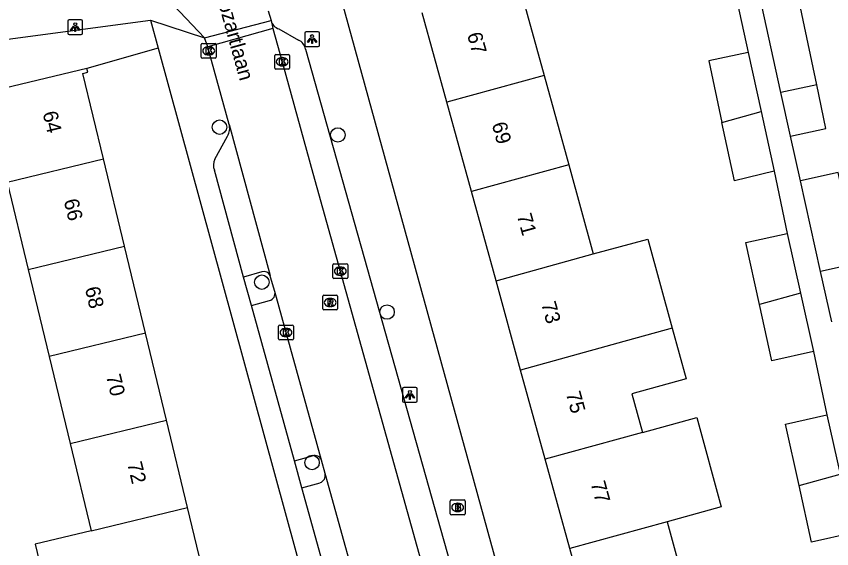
# Model space of a CAD drawing. Extents: x 159053 to 160041, y 380450 to 381422.
# Drawn here: x 159687.7 to 159742.8, y 380897.4 to 380933.4 of the extents above; entities that cross this region are included whole.
import ezdxf

# ---------------------------------------------------------------- set-up
doc = ezdxf.new("R2010")
doc.units = 0
for name, color, linetype in [('IMGEO_Boom', 7, 'Continuous'), ('IMGEO_Brandkraan', 7, 'Continuous'), ('IMGEO_Groenvoorziening', 7, 'Continuous'), ('IMGEO_Kolk', 7, 'Continuous'), ('IMGEO_Lichtpunt', 7, 'Continuous'), ('IMGEO_Openbare_ruimte_label', 7, 'Continuous'), ('IMGEO_Pand', 7, 'Continuous'), ('IMGEO_Pand_nummerreeks', 7, 'Continuous'), ('IMGEO_Parkeervlak_open', 7, 'Continuous'), ('IMGEO_Rijbaan_lokaal_open', 7, 'Continuous'), ('IMGEO_Rioolput', 7, 'Continuous'), ('IMGEO_Voetpad_op_trap', 7, 'Continuous'), ('IMGEO_Voetpad_open', 7, 'Continuous')]:
    doc.layers.add(name, color=color, linetype=linetype)

msp = doc.modelspace()

# ---------------------------------------------------------------- linework, layer by layer
at = {"layer": 'IMGEO_Boom'}
for centre in [(159701.439, 380925.875), (159709.431, 380925.349), (159704.298, 380915.409), (159712.752, 380913.393), (159707.687, 380903.228)]:
    msp.add_circle(centre, 0.489, dxfattribs=at)
at = {"layer": 'IMGEO_Brandkraan'}
for p, q in [((159717.025, 380899.774), (159717.025, 380900.626)), ((159717.1, 380900.7), (159717.952, 380900.7)), ((159718.026, 380900.626), (159718.026, 380899.774)), ((159717.513, 380900.48), (159717.538, 380900.48)), ((159717.952, 380899.7), (159717.1, 380899.7)), ((159717.536, 380899.92), (159717.511, 380899.92))]:
    msp.add_line(p, q, dxfattribs=at)
for points in [[(159717.025, 380899.774), (159717.025, 380900.626)], [(159717.1, 380900.7), (159717.952, 380900.7)], [(159718.026, 380900.626), (159718.026, 380899.774)], [(159717.373, 380900.4), (159717.373, 380900), (159717.586, 380900)], [(159717.604, 380900.4), (159717.373, 380900.4)], [(159717.552, 380900.319), (159717.498, 380900.319), (159717.498, 380900.243)], [(159717.498, 380900.243), (159717.551, 380900.243)], [(159717.56, 380900.167), (159717.498, 380900.167), (159717.498, 380900.086)], [(159717.498, 380900.086), (159717.56, 380900.086)], [(159717.952, 380899.7), (159717.1, 380899.7)]]:
    msp.add_lwpolyline(points, dxfattribs=at)
for centre, radius, start, end in [((159717.102, 380900.624), 0.0765, 91.552, 178.448), ((159717.102, 380900.624), 0.0765, 91.552, 178.448), ((159717.95, 380900.624), 0.0765, 1.552, 88.448), ((159717.95, 380900.624), 0.0765, 1.552, 88.448), ((159717.553, 380900.281), 0.0379, 267.8285, 90.9355), ((159717.561, 380900.126), 0.0404, 269.8759, 90.5077), ((159717.592, 380900.251), 0.251, 268.6676, 293.5347), ((159717.608, 380900.255), 0.145, 59.4692, 91.5367), ((159717.633, 380900.302), 0.0922, 285.5137, 58.1501), ((159717.638, 380900.11), 0.105, 301.3115, 78.989), ((159717.102, 380899.776), 0.0765, 181.552, 268.448), ((159717.102, 380899.776), 0.0765, 181.552, 268.448), ((159717.95, 380899.776), 0.0765, 271.552, 358.448), ((159717.95, 380899.776), 0.0765, 271.552, 358.448)]:
    msp.add_arc(centre, radius, start, end, dxfattribs=at)
for centre, major_axis, ratio, start_param, end_param in [((159717.512, 380900.2), (-0.387, 0.002), 0.722429, 4.712389, 7.853982), ((159717.537, 380900.2), (-0.39, 0.002), 0.717154, 1.570796, 4.712389)]:
    msp.add_ellipse(centre, major_axis=major_axis, ratio=ratio, start_param=start_param, end_param=end_param, dxfattribs=at)
at = {"layer": 'IMGEO_Groenvoorziening'}
msp.add_lwpolyline([(159697.29, 380931.206), (159692.475, 380929.841)], dxfattribs=at)
at = {"layer": 'IMGEO_Kolk'}
for p, q in [((159700.21, 380930.605), (159700.21, 380931.457)), ((159700.285, 380931.531), (159701.137, 380931.531)), ((159701.211, 380931.457), (159701.211, 380930.605)), ((159700.698, 380931.311), (159700.723, 380931.311)), ((159705.249, 380930.792), (159706.101, 380930.792)), ((159701.137, 380930.531), (159700.285, 380930.531)), ((159700.721, 380930.751), (159700.696, 380930.751)), ((159705.174, 380929.866), (159705.174, 380930.718)), ((159705.662, 380930.572), (159705.687, 380930.572)), ((159706.175, 380930.718), (159706.175, 380929.866)), ((159706.101, 380929.792), (159705.249, 380929.792)), ((159705.685, 380930.012), (159705.66, 380930.012)), ((159709.095, 380915.721), (159709.095, 380916.573)), ((159709.17, 380916.647), (159710.022, 380916.647)), ((159710.096, 380916.573), (159710.096, 380915.721)), ((159709.583, 380916.427), (159709.608, 380916.427)), ((159710.022, 380915.647), (159709.17, 380915.647)), ((159709.606, 380915.867), (159709.581, 380915.867)), ((159705.43, 380911.583), (159705.43, 380912.435)), ((159705.505, 380912.509), (159706.357, 380912.509)), ((159705.918, 380912.289), (159705.943, 380912.289)), ((159706.431, 380912.435), (159706.431, 380911.583)), ((159706.357, 380911.509), (159705.505, 380911.509)), ((159705.941, 380911.729), (159705.916, 380911.729))]:
    msp.add_line(p, q, dxfattribs=at)
for points in [[(159700.21, 380930.605), (159700.21, 380931.457)], [(159700.285, 380931.531), (159701.137, 380931.531)], [(159701.211, 380931.457), (159701.211, 380930.605)], [(159700.531, 380931.231), (159700.654, 380931.231), (159700.654, 380931.08), (159700.784, 380931.231), (159700.948, 380931.231), (159700.802, 380931.08), (159700.955, 380930.831), (159700.803, 380930.831), (159700.718, 380930.995), (159700.654, 380930.928), (159700.654, 380930.831), (159700.531, 380930.831), (159700.531, 380931.231)], [(159705.249, 380930.792), (159706.101, 380930.792)], [(159701.137, 380930.531), (159700.285, 380930.531)], [(159705.174, 380929.866), (159705.174, 380930.718)], [(159705.495, 380930.492), (159705.618, 380930.492), (159705.618, 380930.341), (159705.748, 380930.492), (159705.912, 380930.492), (159705.766, 380930.341), (159705.919, 380930.092), (159705.767, 380930.092), (159705.682, 380930.256), (159705.618, 380930.189), (159705.618, 380930.092), (159705.495, 380930.092), (159705.495, 380930.492)], [(159706.175, 380930.718), (159706.175, 380929.866)], [(159706.101, 380929.792), (159705.249, 380929.792)], [(159709.095, 380915.721), (159709.095, 380916.573)], [(159709.17, 380916.647), (159710.022, 380916.647)], [(159710.096, 380916.573), (159710.096, 380915.721)], [(159709.416, 380916.347), (159709.539, 380916.347), (159709.539, 380916.196), (159709.669, 380916.347), (159709.833, 380916.347), (159709.687, 380916.196), (159709.84, 380915.947), (159709.688, 380915.947), (159709.603, 380916.111), (159709.539, 380916.044), (159709.539, 380915.947), (159709.416, 380915.947), (159709.416, 380916.347)], [(159710.022, 380915.647), (159709.17, 380915.647)], [(159705.43, 380911.583), (159705.43, 380912.435)], [(159705.505, 380912.509), (159706.357, 380912.509)], [(159705.751, 380912.209), (159705.874, 380912.209), (159705.874, 380912.058), (159706.004, 380912.209), (159706.168, 380912.209), (159706.022, 380912.058), (159706.175, 380911.809), (159706.023, 380911.809), (159705.938, 380911.973), (159705.874, 380911.906), (159705.874, 380911.809), (159705.751, 380911.809), (159705.751, 380912.209)], [(159706.431, 380912.435), (159706.431, 380911.583)], [(159706.357, 380911.509), (159705.505, 380911.509)]]:
    msp.add_lwpolyline(points, dxfattribs=at)
for centre, start, end in [((159700.287, 380931.455), 91.552, 178.448), ((159700.287, 380931.455), 91.552, 178.448), ((159701.135, 380931.455), 1.552, 88.448), ((159701.135, 380931.455), 1.552, 88.448), ((159705.251, 380930.716), 91.552, 178.448), ((159705.251, 380930.716), 91.552, 178.448), ((159706.099, 380930.716), 1.552, 88.448), ((159706.099, 380930.716), 1.552, 88.448), ((159700.287, 380930.607), 181.552, 268.448), ((159700.287, 380930.607), 181.552, 268.448), ((159701.135, 380930.607), 271.552, 358.448), ((159701.135, 380930.607), 271.552, 358.448), ((159705.251, 380929.868), 181.552, 268.448), ((159705.251, 380929.868), 181.552, 268.448), ((159706.099, 380929.868), 271.552, 358.448), ((159706.099, 380929.868), 271.552, 358.448), ((159709.172, 380916.571), 91.552, 178.448), ((159709.172, 380916.571), 91.552, 178.448), ((159710.02, 380916.571), 1.552, 88.448), ((159710.02, 380916.571), 1.552, 88.448), ((159709.172, 380915.723), 181.552, 268.448), ((159709.172, 380915.723), 181.552, 268.448), ((159710.02, 380915.723), 271.552, 358.448), ((159710.02, 380915.723), 271.552, 358.448), ((159705.507, 380912.433), 91.552, 178.448), ((159705.507, 380912.433), 91.552, 178.448), ((159706.355, 380912.433), 1.552, 88.448), ((159706.355, 380912.433), 1.552, 88.448), ((159705.507, 380911.585), 181.552, 268.448), ((159705.507, 380911.585), 181.552, 268.448), ((159706.355, 380911.585), 271.552, 358.448), ((159706.355, 380911.585), 271.552, 358.448)]:
    msp.add_arc(centre, 0.0765, start, end, dxfattribs=at)
for centre, major_axis, ratio, start_param, end_param in [((159700.697, 380931.031), (-0.387, 0.002), 0.722429, 4.712389, 7.853982), ((159700.722, 380931.031), (-0.39, 0.002), 0.717154, 1.570796, 4.712389), ((159705.661, 380930.292), (-0.387, 0.002), 0.722429, 4.712389, 7.853982), ((159705.686, 380930.292), (-0.39, 0.002), 0.717154, 1.570796, 4.712389), ((159709.582, 380916.147), (-0.387, 0.002), 0.722429, 4.712389, 7.853982), ((159709.607, 380916.147), (-0.39, 0.002), 0.717154, 1.570796, 4.712389), ((159705.917, 380912.009), (-0.387, 0.002), 0.722429, 4.712389, 7.853982), ((159705.942, 380912.009), (-0.39, 0.002), 0.717154, 1.570796, 4.712389)]:
    msp.add_ellipse(centre, major_axis=major_axis, ratio=ratio, start_param=start_param, end_param=end_param, dxfattribs=at)
at = {"layer": 'IMGEO_Lichtpunt'}
for p, q in [((159691.196, 380933.03), (159691.196, 380932.223)), ((159691.196, 380933.03), (159691.196, 380932.223)), ((159692.098, 380933.125), (159691.29, 380933.125)), ((159692.098, 380933.125), (159691.29, 380933.125)), ((159692.192, 380932.223), (159692.192, 380933.03)), ((159692.192, 380932.223), (159692.192, 380933.03)), ((159691.29, 380932.129), (159692.098, 380932.129)), ((159691.29, 380932.129), (159692.098, 380932.129)), ((159707.193, 380932.228), (159707.193, 380931.421)), ((159707.193, 380932.228), (159707.193, 380931.421)), ((159708.095, 380932.323), (159707.287, 380932.323)), ((159708.095, 380932.323), (159707.287, 380932.323)), ((159708.189, 380931.421), (159708.189, 380932.228)), ((159708.189, 380931.421), (159708.189, 380932.228)), ((159707.287, 380931.327), (159708.095, 380931.327)), ((159707.287, 380931.327), (159708.095, 380931.327)), ((159714.704, 380908.291), (159713.896, 380908.291)), ((159714.704, 380908.291), (159713.896, 380908.291)), ((159713.802, 380908.196), (159713.802, 380907.389)), ((159713.802, 380908.196), (159713.802, 380907.389)), ((159714.798, 380907.389), (159714.798, 380908.196)), ((159714.798, 380907.389), (159714.798, 380908.196)), ((159713.896, 380907.295), (159714.704, 380907.295)), ((159713.896, 380907.295), (159714.704, 380907.295))]:
    msp.add_line(p, q, dxfattribs=at)
for points in [[(159691.57, 380932.694), (159691.609, 380932.666), (159691.421, 380932.404), (159691.383, 380932.431), (159691.57, 380932.694)], [(159691.672, 380932.646), (159691.719, 380932.646), (159691.719, 380932.324), (159691.672, 380932.324), (159691.672, 380932.646)], [(159691.782, 380932.666), (159691.82, 380932.693), (159692.007, 380932.431), (159691.968, 380932.403), (159691.782, 380932.666)], [(159707.567, 380931.892), (159707.606, 380931.864), (159707.418, 380931.602), (159707.38, 380931.629), (159707.567, 380931.892)], [(159707.779, 380931.864), (159707.817, 380931.891), (159708.004, 380931.629), (159707.965, 380931.601), (159707.779, 380931.864)], [(159707.669, 380931.844), (159707.716, 380931.844), (159707.716, 380931.522), (159707.669, 380931.522), (159707.669, 380931.844)], [(159714.176, 380907.86), (159714.215, 380907.832), (159714.027, 380907.57), (159713.989, 380907.597), (159714.176, 380907.86)], [(159714.278, 380907.812), (159714.325, 380907.812), (159714.325, 380907.49), (159714.278, 380907.49), (159714.278, 380907.812)], [(159714.388, 380907.832), (159714.426, 380907.859), (159714.613, 380907.597), (159714.574, 380907.569), (159714.388, 380907.832)]]:
    msp.add_lwpolyline(points, dxfattribs=at)
for centre in [(159691.695, 380932.828), (159707.692, 380932.026), (159714.301, 380907.994)]:
    msp.add_circle(centre, 0.0994, dxfattribs=at)
for centre, start, end in [((159691.29, 380933.03), 90, 180), ((159691.29, 380933.03), 90, 180), ((159692.098, 380933.03), 0, 90), ((159692.098, 380933.03), 0, 90), ((159691.29, 380932.223), 180, 270), ((159691.29, 380932.223), 180, 270), ((159692.098, 380932.223), 270, 0), ((159692.098, 380932.223), 270, 360), ((159707.287, 380932.228), 90, 180), ((159707.287, 380932.228), 90, 180), ((159708.095, 380932.228), 0, 90), ((159708.095, 380932.228), 0, 90), ((159707.287, 380931.421), 180, 270), ((159707.287, 380931.421), 180, 270), ((159708.095, 380931.421), 270, 0), ((159708.095, 380931.421), 270, 360), ((159713.896, 380908.196), 90, 180), ((159713.896, 380908.196), 90, 180), ((159714.704, 380908.196), 0, 90), ((159714.704, 380908.196), 0, 90), ((159713.896, 380907.389), 180, 270), ((159713.896, 380907.389), 180, 270), ((159714.704, 380907.389), 270, 0), ((159714.704, 380907.389), 270, 360)]:
    msp.add_arc(centre, 0.0946, start, end, dxfattribs=at)
at = {"layer": 'IMGEO_Pand'}
for points in [[(159721.703, 380935.401), (159723.364, 380929.371)], [(159741.772, 380928.74), (159740.515, 380934.717), (159738.043, 380934.18)], [(159739.362, 380928.217), (159738.043, 380934.18)], [(159716.796, 380927.565), (159715.136, 380933.596)], [(159737.141, 380930.921), (159734.487, 380930.356), (159735.373, 380926.196)], [(159737.141, 380930.921), (159738.015, 380926.922)], [(159692.475, 380929.841), (159685.232, 380928.092)], [(159693.604, 380923.732), (159692.21, 380929.508), (159692.536, 380929.587), (159692.475, 380929.841)], [(159723.364, 380929.371), (159716.796, 380927.565)], [(159723.364, 380929.371), (159725.023, 380923.341)], [(159741.772, 380928.74), (159739.362, 380928.217)], [(159740.015, 380925.266), (159742.392, 380925.793), (159741.772, 380928.74)], [(159740.015, 380925.266), (159739.362, 380928.217)], [(159718.456, 380921.536), (159716.796, 380927.565)], [(159735.373, 380926.196), (159738.015, 380926.922)], [(159738.015, 380926.922), (159738.895, 380922.897)], [(159738.895, 380922.897), (159736.212, 380922.261), (159735.373, 380926.196)], [(159687.086, 380922.158), (159693.604, 380923.732)], [(159695.024, 380917.849), (159693.604, 380923.732)], [(159725.023, 380923.341), (159718.456, 380921.536)], [(159725.023, 380923.341), (159726.683, 380917.312)], [(159744.577, 380916.687), (159743.222, 380922.807), (159740.682, 380922.255)], [(159687.086, 380922.158), (159688.506, 380916.274)], [(159742.037, 380916.134), (159740.682, 380922.255)], [(159720.115, 380915.507), (159718.456, 380921.536)], [(159737.904, 380913.905), (159736.98, 380918.077), (159739.787, 380918.698)], [(159739.787, 380918.698), (159740.679, 380914.668)], [(159726.683, 380917.312), (159730.358, 380918.322), (159732.016, 380912.293)], [(159688.506, 380916.274), (159695.024, 380917.849)], [(159696.444, 380911.967), (159695.024, 380917.849)], [(159720.115, 380915.507), (159726.683, 380917.312)], [(159744.577, 380916.687), (159742.037, 380916.134)], [(159688.506, 380916.274), (159689.926, 380910.392)], [(159742.793, 380912.72), (159742.037, 380916.134)], [(159721.775, 380909.477), (159720.115, 380915.507)], [(159740.679, 380914.668), (159737.904, 380913.905)], [(159740.679, 380914.668), (159741.552, 380910.722)], [(159741.552, 380910.722), (159738.746, 380910.101), (159737.904, 380913.905)], [(159732.016, 380912.293), (159728.343, 380911.283), (159721.775, 380909.477)], [(159732.016, 380912.293), (159732.952, 380908.888), (159729.28, 380907.877), (159730.003, 380905.252)], [(159696.444, 380911.967), (159689.926, 380910.392)], [(159697.864, 380906.084), (159696.444, 380911.967)], [(159689.926, 380910.392), (159691.346, 380904.509)], [(159723.435, 380903.447), (159721.775, 380909.477)], [(159691.346, 380904.509), (159697.864, 380906.084)], [(159699.285, 380900.2), (159697.864, 380906.084)], [(159730.003, 380905.252), (159733.674, 380906.261), (159735.332, 380900.232), (159731.663, 380899.223)], [(159740.58, 380901.675), (159739.66, 380905.827), (159742.467, 380906.448)], [(159742.467, 380906.448), (159743.355, 380902.438)], [(159730.003, 380905.252), (159723.435, 380903.447)], [(159691.346, 380904.509), (159692.766, 380898.626)], [(159725.095, 380897.417), (159723.435, 380903.447)], [(159740.58, 380901.675), (159743.355, 380902.438)], [(159744.232, 380898.472), (159741.426, 380897.851), (159740.58, 380901.675)], [(159692.766, 380898.626), (159699.285, 380900.2)], [(159700.705, 380894.317), (159699.285, 380900.2)], [(159731.663, 380899.223), (159725.095, 380897.417)], [(159731.663, 380899.223), (159733.323, 380893.193)], [(159692.766, 380898.626), (159688.989, 380897.714), (159690.409, 380891.829), (159694.187, 380892.742)], [(159726.755, 380891.388), (159725.095, 380897.417)]]:
    msp.add_lwpolyline(points, dxfattribs=at)
at = {"layer": 'IMGEO_Parkeervlak_open'}
for points in [[(159704.295, 380916.103), (159703.064, 380915.751)], [(159703.597, 380913.83), (159704.823, 380914.16)], [(159706.493, 380903.352), (159707.723, 380903.671)], [(159706.999, 380901.517), (159708.233, 380901.869)]]:
    msp.add_lwpolyline(points, dxfattribs=at)
for centre, radius, start, end in [((159704.447, 380915.683), 0.447, 22.9326, 109.862), ((159704.661, 380914.664), 0.529, 287.8583, 12.2321), ((159707.884, 380903.23), 0.469, 18.9898, 110.0982), ((159708.047, 380902.374), 0.538, 290.2685, 12.5493)]:
    msp.add_arc(centre, radius, start, end, dxfattribs=at)
at = {"layer": 'IMGEO_Rijbaan_lokaal_open'}
for points in [[(159700.436, 380931.909), (159695.431, 380937.204)], [(159704.723, 380933.738), (159704.926, 380933.073)], [(159700.436, 380931.909), (159704.926, 380933.073)], [(159704.926, 380933.073), (159705.033, 380932.531)], [(159705.033, 380932.531), (159700.657, 380931.291)], [(159705.033, 380932.531), (159705.675, 380930.292), (159707.744, 380922.762), (159709.595, 380916.146), (159716.837, 380890.145), (159719.655, 380880.018)], [(159700.657, 380931.291), (159700.436, 380931.909)], [(159702.093, 380926.061), (159700.711, 380931.031), (159700.657, 380931.291)], [(159702.093, 380926.061), (159704.858, 380915.857)], [(159705.178, 380914.776), (159704.89, 380915.74), (159704.858, 380915.857)], [(159708.328, 380903.383), (159705.932, 380912.009), (159705.178, 380914.776)], [(159708.572, 380902.491), (159708.328, 380903.383)], [(159711.49, 380892.054), (159708.572, 380902.491)]]:
    msp.add_lwpolyline(points, dxfattribs=at)
at = {"layer": 'IMGEO_Rioolput'}
for p, q in [((159708.414, 380913.608), (159708.414, 380914.46)), ((159708.489, 380914.534), (159709.341, 380914.534)), ((159708.902, 380914.314), (159708.927, 380914.314)), ((159709.415, 380914.46), (159709.415, 380913.608)), ((159708.925, 380913.754), (159708.9, 380913.754)), ((159709.341, 380913.534), (159708.489, 380913.534))]:
    msp.add_line(p, q, dxfattribs=at)
for points in [[(159708.414, 380913.608), (159708.414, 380914.46)], [(159708.489, 380914.534), (159709.341, 380914.534)], [(159709.415, 380914.46), (159709.415, 380913.608)], [(159709.003, 380914.232), (159708.751, 380914.234), (159708.751, 380913.834)], [(159708.751, 380913.834), (159708.875, 380913.834), (159708.875, 380913.996), (159708.886, 380913.996)], [(159708.929, 380914.153), (159708.875, 380914.153), (159708.875, 380914.072)], [(159708.875, 380914.072), (159708.927, 380914.072)], [(159708.933, 380913.967), (159709.004, 380913.834), (159709.144, 380913.834), (159709.079, 380913.96)], [(159709.341, 380913.534), (159708.489, 380913.534)]]:
    msp.add_lwpolyline(points, dxfattribs=at)
for centre, radius, start, end in [((159708.491, 380914.458), 0.0765, 91.552, 178.448), ((159708.491, 380914.458), 0.0765, 91.552, 178.448), ((159709.339, 380914.458), 0.0765, 1.552, 88.448), ((159709.339, 380914.458), 0.0765, 1.552, 88.448), ((159708.885, 380913.943), 0.0533, 26.0293, 88.6989), ((159708.911, 380914.261), 0.19, 274.7715, 282.9687), ((159708.935, 380914.057), 0.0964, 77.0061, 93.1865), ((159708.949, 380914.114), 0.0378, 276.6634, 79.6772), ((159709.002, 380914.122), 0.109, 350.3612, 89.416), ((159709, 380914.122), 0.112, 277.5842, 350.9817), ((159708.984, 380913.907), 0.108, 29.5134, 73.7905), ((159708.491, 380913.61), 0.0765, 181.552, 268.448), ((159708.491, 380913.61), 0.0765, 181.552, 268.448), ((159709.339, 380913.61), 0.0765, 271.552, 358.448), ((159709.339, 380913.61), 0.0765, 271.552, 358.448)]:
    msp.add_arc(centre, radius, start, end, dxfattribs=at)
for centre, major_axis, ratio, start_param, end_param in [((159708.901, 380914.034), (-0.387, 0.002), 0.722429, 4.712389, 7.853982), ((159708.926, 380914.034), (-0.39, 0.002), 0.717154, 1.570796, 4.712389)]:
    msp.add_ellipse(centre, major_axis=major_axis, ratio=ratio, start_param=start_param, end_param=end_param, dxfattribs=at)
at = {"layer": 'IMGEO_Voetpad_op_trap'}
for points in [[(159724.672, 380880.027), (159708.598, 380938.439)], [(159705.439, 380932.509), (159706.771, 380931.759)], [(159707.246, 380931.143), (159720.322, 380884.667), (159721.477, 380880.524)]]:
    msp.add_lwpolyline(points, dxfattribs=at)
for centre, radius, start, end in [((159705.686, 380933.249), 0.78, 193.0442, 251.5335), ((159706.436, 380931.01), 0.821, 9.3479, 65.924)]:
    msp.add_arc(centre, radius, start, end, dxfattribs=at)
at = {"layer": 'IMGEO_Voetpad_open'}
for points in [[(159736.238, 380935.055), (159737.141, 380930.921)], [(159673.297, 380929.95), (159685.425, 380931.581), (159696.769, 380933.107)], [(159696.769, 380933.107), (159700.436, 380931.909)], [(159696.769, 380933.107), (159697.29, 380931.206)], [(159697.29, 380931.206), (159710.202, 380884.05), (159710.74, 380882.137)], [(159701.125, 380923.707), (159701.986, 380925.277)], [(159740.682, 380922.255), (159740.015, 380925.266)], [(159703.064, 380915.751), (159701.093, 380922.966)], [(159738.895, 380922.897), (159739.787, 380918.698)], [(159703.597, 380913.83), (159703.064, 380915.751)], [(159706.493, 380903.352), (159703.597, 380913.83)], [(159741.552, 380910.722), (159742.467, 380906.448)], [(159706.999, 380901.517), (159706.493, 380903.352)], [(159709.632, 380892.049), (159706.999, 380901.517)]]:
    msp.add_lwpolyline(points, dxfattribs=at)
for centre, radius, start, end in [((159701.073, 380925.801), 1.053, 330.1596, 14.297), ((159701.905, 380923.302), 0.879, 152.5684, 202.4861)]:
    msp.add_arc(centre, radius, start, end, dxfattribs=at)

# ---------------------------------------------------------------- texts
at = {"layer": 'IMGEO_Openbare_ruimte_label'}
msp.add_text('Mozartlaan', height=1, rotation=285.5517, dxfattribs=at).set_placement((159701.051, 380935.314))
at = {"layer": 'IMGEO_Pand_nummerreeks'}
for s, rotation, p in [('67', 285.3914, (159718.149, 380932.142)), ('64', 283.5708, (159689.481, 380926.836)), ('69', 285.3914, (159719.818, 380926.08)), ('66', 283.5708, (159690.91, 380920.916)), ('71', 285.3914, (159721.517, 380919.909)), ('68', 283.5708, (159692.339, 380914.993)), ('73', 285.3914, (159723.155, 380913.956)), ('70', 283.5708, (159693.768, 380909.073)), ('75', 285.3914, (159724.824, 380907.894)), ('72', 283.5708, (159695.196, 380903.159)), ('77', 285.3914, (159726.493, 380901.832))]:
    msp.add_text(s, height=1, rotation=rotation, dxfattribs=at).set_placement(p)

doc.saveas('drawing.dxf')
